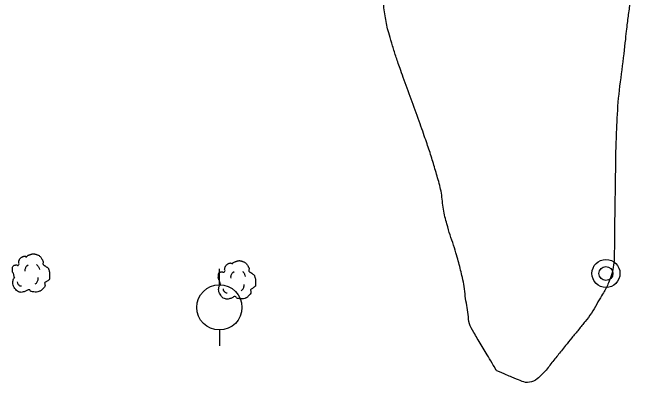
# Model space of a CAD drawing. Extents: x 2145380 to 2157287, y 139568 to 149130.
# Drawn here: x 2150519.6 to 2150629.4, y 144065.1 to 144130.6 of the extents above; entities that cross this region are included whole.
import ezdxf

# ---------------------------------------------------------------- set-up
doc = ezdxf.new("R2010")
doc.units = 0
for name, color, linetype in [('Default', 7, 'Continuous'), ('TOPO_Power Pole', 7, 'Continuous'), ('TOPO_San Manhole', 7, 'Continuous'), ('TOPO_Tree', 7, 'Continuous'), ('TOPO_Tree Line', 7, 'Continuous')]:
    doc.layers.add(name, color=color, linetype=linetype)

# ---------------------------------------------------------------- blocks, each defined once
blk = doc.blocks.new('TREE')
at = {"layer": 'TOPO_Tree'}
for points in [[(-14.07, -0.4), (-14.17, 0.5), (-14.37, 1.38), (-14.6, 2.25), (-14.84, 3.17), (-15.47, 3.96), (-15.66, 4.9), (-15.8, 5.59), (-15.71, 6.31), (-15.66, 7.01), (-15.6, 7.91), (-15.72, 8.8), (-15.13, 9.66), (-14.62, 10.42), (-13.76, 10.49), (-13.02, 10.72), (-12.18, 10.98), (-11.06, 10), (-10.37, 10.72), (-9.4, 11.74), (-10.29, 13.28), (-9.84, 14.42), (-9.56, 15.15), (-9.32, 15.89), (-8.78, 16.54), (-8.18, 17.26), (-7.5, 17.68), (-6.67, 18.13), (-6.14, 18.41), (-5.61, 18.61), (-5.08, 18.66), (-4.55, 18.71), (-4.02, 18.54), (-3.49, 18.13)], [(-3.49, 17.6), (-3.07, 18.27), (-2.58, 18.8), (-1.9, 19.19), (-1.05, 19.68), (-0.19, 19.96), (0.74, 20.24), (1.62, 20.51), (2.51, 20.82), (3.39, 20.77), (4.1, 20.73), (4.8, 20.47), (5.51, 20.24), (6.43, 19.95), (7.32, 19.73), (8.15, 19.19), (9.36, 18.4), (10.02, 17.21), (10.8, 16.01), (11.24, 15.33), (11.58, 14.62), (11.86, 13.89), (12.17, 13.08), (11.37, 12.02), (11.86, 11.25), (12, 11.03), (12.18, 10.86), (12.39, 10.72), (12.91, 10.35), (13.45, 10.02), (13.97, 9.66), (14.7, 9.16), (15.41, 8.68), (16.09, 8.07), (16.7, 7.53), (16.93, 6.73), (17.15, 5.95), (17.59, 4.38), (17.71, 2.77), (17.68, 1.19), (17.65, -0.25), (17.83, -2.22), (16.62, -3.04), (15.47, -3.83), (14.31, -4.58), (13.16, -5.35)], [(-4.21, 5.09), (-4.46, 6.09), (-4.3, 7.21), (-3.84, 8.21), (-3.33, 9.34), (-2.71, 10.27), (-1.64, 10.97)], [(5.89, 11.15), (6.5, 10.68), (6.96, 10.17), (7.36, 9.5), (7.93, 8.56), (8.31, 7.6), (8.46, 6.56)], [(13.16, -5.34), (13.25, -5.81), (13.36, -6.28), (13.45, -6.75), (13.76, -8.52), (12.24, -10.03), (10.8, -11.51), (9.98, -12.34), (9.13, -12.77), (8.15, -13.1), (5.97, -13.83), (3.32, -13.56), (1.27, -13.1), (0.49, -12.92), (-0.06, -11.44), (-0.84, -11.51), (-2.04, -11.61), (-3.28, -12.78), (-4.55, -13.1), (-6.06, -13.47), (-7.77, -14.03), (-9.31, -13.62), (-11.36, -13.09), (-12.84, -11.41), (-14.07, -9.39), (-15.32, -7.35), (-15.61, -5.13), (-15.13, -3.04), (-14.87, -1.89), (-13.91, -0.75), (-13.54, 0.13)], [(-11.38, -4.46), (-11.47, -5.41), (-11.03, -6.32), (-10.09, -7.22), (-9.3, -7.97), (-8.49, -8.26), (-7.7, -8.14)], [(4.79, -6.29), (5.71, -5.66), (6.3, -4.92), (6.81, -3.91), (7.36, -2.81), (7.63, -1.7), (7.54, -0.6)]]:
    blk.add_open_spline(points, degree=3, dxfattribs=at)
blk = doc.blocks.new('POWPOL')
at = {"layer": 'TOPO_Power Pole'}
for p, q in [((0, 10.16), (0, 17.34)), ((0, -10.16), (0, -17.34))]:
    blk.add_line(p, q, dxfattribs=at)
blk.add_circle((0, 0), 10.16, dxfattribs=at)
blk = doc.blocks.new('EXMHSS')
at = {"layer": 'Default'}
for radius in [6.3, 3.13]:
    blk.add_circle((0, 0), radius, dxfattribs=at)

msp = doc.modelspace()

# ---------------------------------------------------------------- linework, layer by layer
at = {"layer": 'TOPO_Tree Line'}
msp.add_open_spline([(2150605.35, 144067.19), (2150606.75, 144066.6), (2150608.16, 144066.01), (2150609.56, 144065.43), (2150610.74, 144064.94), (2150612.29, 144065.48), (2150613.26, 144066.44), (2150614.12, 144067.31), (2150614.77, 144068.18), (2150615.49, 144069.08), (2150616.15, 144069.91), (2150616.81, 144070.74), (2150617.47, 144071.56), (2150618.64, 144073.02), (2150619.84, 144074.46), (2150621.01, 144075.92), (2150622.16, 144077.36), (2150623.04, 144078.97), (2150623.98, 144080.56), (2150624.5, 144081.42), (2150624.97, 144082.28), (2150625.32, 144083.24), (2150625.87, 144084.75), (2150626.14, 144086.29), (2150626.16, 144087.86), (2150626.22, 144091.01), (2150626.22, 144094.16), (2150626.28, 144097.31), (2150626.35, 144101.44), (2150626.37, 144105.57), (2150626.54, 144109.7), (2150626.77, 144115.45), (2150627.62, 144121.16), (2150628.24, 144126.89), (2150628.5, 144129.34), (2150628.89, 144131.78), (2150629.17, 144134.22), (2150629.45, 144136.6), (2150629.32, 144139.01), (2150628.77, 144141.39), (2150627.63, 144146.33), (2150624.71, 144150.21), (2150621.03, 144154.11), (2150619.59, 144155.63), (2150618.14, 144156.73), (2150616.24, 144157.4), (2150614.42, 144158.04), (2150612.52, 144158.17), (2150610.71, 144157.92), (2150607.07, 144157.42), (2150603.43, 144156.68), (2150599.87, 144155.3), (2150598.25, 144154.67), (2150596.77, 144153.97), (2150595.31, 144153.07), (2150594.07, 144152.3), (2150592.96, 144151.43), (2150591.86, 144150.46), (2150590.77, 144149.5), (2150589.84, 144148.48), (2150588.98, 144147.28), (2150587.28, 144144.91), (2150586.02, 144142.43), (2150585.43, 144139.62), (2150585.12, 144138.15), (2150585.03, 144136.68), (2150585.1, 144135.21), (2150585.18, 144133.7), (2150585.27, 144132.19), (2150585.51, 144130.67), (2150585.72, 144129.34), (2150585.94, 144128.02), (2150586.32, 144126.73), (2150586.91, 144124.67), (2150587.56, 144122.64), (2150588.27, 144120.62), (2150589.63, 144116.71), (2150591.11, 144112.84), (2150592.47, 144108.93), (2150593.35, 144106.43), (2150594.15, 144103.9), (2150594.88, 144101.35), (2150595.66, 144098.64), (2150595.81, 144095.77), (2150596.56, 144093.06), (2150597.07, 144091.22), (2150597.74, 144089.43), (2150598.26, 144087.59), (2150598.63, 144086.31), (2150598.98, 144085.02), (2150599.27, 144083.73), (2150599.64, 144082.09), (2150599.76, 144080.41), (2150600.06, 144078.76), (2150600.35, 144077.18), (2150600.39, 144075.47), (2150601.22, 144074.1), (2150602.59, 144071.8), (2150603.97, 144069.49), (2150605.35, 144067.19), (2150605.35, 144067.19)], degree=3, dxfattribs=at)

# ---------------------------------------------------------------- block references
at = {"layer": 'TOPO_Power Pole', "xscale": 0.39370000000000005, "yscale": 0.3937000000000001}
msp.add_blockref('POWPOL', (2150556.26, 144078.41), dxfattribs=at)
at = {"layer": 'TOPO_San Manhole', "xscale": 0.39370000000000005, "yscale": 0.3937000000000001}
msp.add_blockref('EXMHSS', (2150624.69, 144084.41), dxfattribs=at)
at = {"layer": 'TOPO_Tree', "xscale": 0.19685000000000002, "yscale": 0.19685000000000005}
for p in [(2150522.72, 144083.8), (2150559.17, 144082.59)]:
    msp.add_blockref('TREE', p, dxfattribs=at)

doc.saveas('drawing.dxf')
